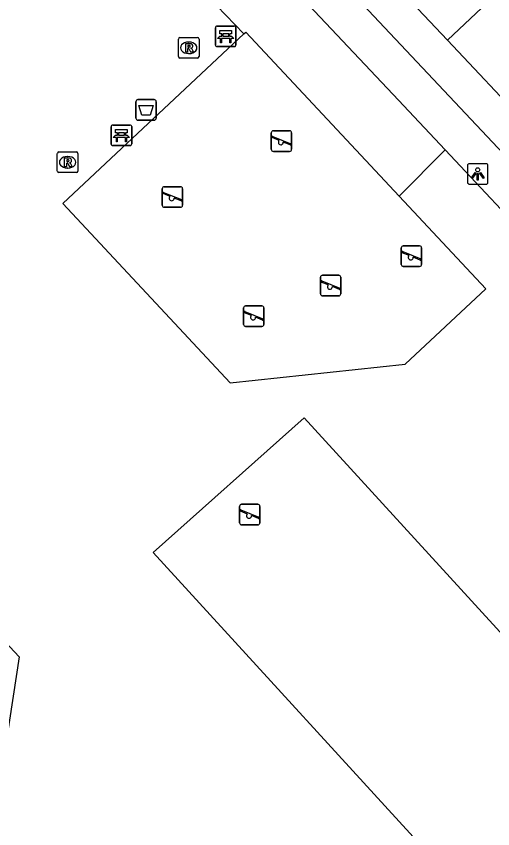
# Model space of a CAD drawing. Extents: x 162542 to 163144, y 380786 to 381511.
# Drawn here: x 162763.86 to 162787.05, y 381245.64 to 381285.14 of the extents above; entities that cross this region are included whole.
import ezdxf

# ---------------------------------------------------------------- set-up
doc = ezdxf.new("R2010")
doc.units = 0
for name, color, linetype in [('IMGEO_Afvalbak', 7, 'Continuous'), ('IMGEO_Bank', 7, 'Continuous'), ('IMGEO_Groenvoorziening', 7, 'Continuous'), ('IMGEO_Lichtpunt', 7, 'Continuous'), ('IMGEO_Pand', 7, 'Continuous'), ('IMGEO_Rioolput', 7, 'Continuous'), ('IMGEO_Speelvoorziening', 7, 'Continuous'), ('IMGEO_Voetpad_open', 7, 'Continuous')]:
    doc.layers.add(name, color=color, linetype=linetype)

msp = doc.modelspace()

# ---------------------------------------------------------------- linework, layer by layer
at = {"layer": 'IMGEO_Afvalbak'}
for p, q in [((162769.679, 381280.183), (162769.679, 381280.983)), ((162769.679, 381280.983), (162769.679, 381280.183)), ((162769.779, 381281.083), (162770.569, 381281.083)), ((162770.569, 381281.083), (162769.779, 381281.083)), ((162770.669, 381280.983), (162770.669, 381280.183)), ((162770.669, 381280.183), (162770.669, 381280.983)), ((162770.569, 381280.083), (162769.779, 381280.083)), ((162769.779, 381280.083), (162770.569, 381280.083))]:
    msp.add_line(p, q, dxfattribs=at)
msp.add_lwpolyline([(162769.822, 381280.797), (162770.526, 381280.797), (162770.377, 381280.327), (162769.971, 381280.327), (162769.822, 381280.797)], dxfattribs=at)
for centre, start, end in [((162769.779, 381280.983), 90, 180), ((162769.779, 381280.983), 90, 180), ((162770.569, 381280.983), 0, 90), ((162770.569, 381280.983), 360, 90), ((162769.779, 381280.183), 180, 270), ((162769.779, 381280.183), 180, 270), ((162770.569, 381280.183), 270, 0), ((162770.569, 381280.183), 270, 0)]:
    msp.add_arc(centre, 0.1, start, end, dxfattribs=at)
at = {"layer": 'IMGEO_Bank'}
for p, q in [((162773.551, 381283.737), (162773.551, 381284.578)), ((162773.551, 381284.578), (162773.551, 381283.737)), ((162773.626, 381284.662), (162774.467, 381284.662)), ((162774.467, 381284.662), (162773.626, 381284.662)), ((162774.551, 381284.587), (162774.551, 381283.746)), ((162774.551, 381283.746), (162774.551, 381284.587)), ((162774.248, 381284.06), (162773.855, 381284.06)), ((162773.86, 381284.168), (162773.86, 381284.274)), ((162773.904, 381284.274), (162773.904, 381284.168)), ((162774.192, 381284.28), (162773.91, 381284.28)), ((162773.91, 381284.162), (162774.192, 381284.162)), ((162774.198, 381284.168), (162774.198, 381284.274)), ((162774.242, 381284.274), (162774.242, 381284.168)), ((162774.476, 381283.662), (162773.635, 381283.662)), ((162773.635, 381283.662), (162774.476, 381283.662)), ((162768.476, 381278.923), (162768.476, 381279.764)), ((162768.476, 381279.764), (162768.476, 381278.923)), ((162768.551, 381279.848), (162769.392, 381279.848)), ((162769.392, 381279.848), (162768.551, 381279.848)), ((162769.476, 381279.773), (162769.476, 381278.932)), ((162769.476, 381278.932), (162769.476, 381279.773)), ((162769.173, 381279.246), (162768.78, 381279.246)), ((162768.785, 381279.354), (162768.785, 381279.46)), ((162768.829, 381279.46), (162768.829, 381279.354)), ((162769.117, 381279.466), (162768.835, 381279.466)), ((162768.835, 381279.348), (162769.117, 381279.348)), ((162769.123, 381279.354), (162769.123, 381279.46)), ((162769.167, 381279.46), (162769.167, 381279.354)), ((162769.401, 381278.848), (162768.56, 381278.848)), ((162768.56, 381278.848), (162769.401, 381278.848))]:
    msp.add_line(p, q, dxfattribs=at)
for points in [[(162773.854, 381284.28), (162773.768, 381284.28), (162773.768, 381284.441), (162774.331, 381284.441), (162774.331, 381284.28), (162774.248, 381284.28)], [(162773.798, 381284.06), (162773.656, 381284.06), (162773.768, 381284.162), (162773.854, 381284.162)], [(162773.848, 381284.053), (162773.848, 381283.846), (162773.805, 381283.846), (162773.805, 381284.053)], [(162774.248, 381284.162), (162774.331, 381284.162), (162774.443, 381284.06), (162774.304, 381284.06)], [(162774.298, 381284.053), (162774.298, 381283.846), (162774.254, 381283.846), (162774.254, 381284.053)], [(162768.779, 381279.466), (162768.693, 381279.466), (162768.693, 381279.627), (162769.256, 381279.627), (162769.256, 381279.466), (162769.173, 381279.466)], [(162768.723, 381279.246), (162768.581, 381279.246), (162768.693, 381279.348), (162768.779, 381279.348)], [(162768.773, 381279.239), (162768.773, 381279.032), (162768.73, 381279.032), (162768.73, 381279.239)], [(162769.173, 381279.348), (162769.256, 381279.348), (162769.368, 381279.246), (162769.229, 381279.246)], [(162769.223, 381279.239), (162769.223, 381279.032), (162769.179, 381279.032), (162769.179, 381279.239)]]:
    msp.add_lwpolyline(points, dxfattribs=at)
for centre, radius, start, end in [((162773.629, 381284.584), 0.0779, 92.4484, 184.2845), ((162773.629, 381284.584), 0.0779, 92.4484, 184.2845), ((162774.473, 381284.584), 0.0779, 2.4484, 94.2845), ((162774.473, 381284.584), 0.0779, 2.4484, 94.2845), ((162773.798, 381284.053), 0.00671, 2.8957, 87.1043), ((162773.855, 381284.053), 0.00671, 92.8957, 177.1043), ((162773.853, 381284.273), 0.00671, 2.8957, 87.1043), ((162773.853, 381284.169), 0.00671, 272.8957, 357.1043), ((162773.91, 381284.273), 0.00671, 92.8957, 177.1043), ((162773.91, 381284.169), 0.00671, 182.8957, 267.1043), ((162774.192, 381284.273), 0.00671, 2.8957, 87.1043), ((162774.192, 381284.169), 0.00671, 272.8957, 357.1043), ((162774.249, 381284.273), 0.00671, 92.8957, 177.1043), ((162774.249, 381284.169), 0.00671, 182.8957, 267.1043), ((162774.247, 381284.053), 0.00671, 2.8957, 87.1043), ((162774.304, 381284.053), 0.00671, 92.8957, 177.1043), ((162773.629, 381283.74), 0.0779, 182.4484, 274.2845), ((162773.629, 381283.74), 0.0779, 182.4484, 274.2845), ((162774.473, 381283.74), 0.0779, 272.4484, 4.2845), ((162774.473, 381283.74), 0.0779, 272.4484, 4.2845), ((162768.554, 381279.77), 0.0779, 92.4484, 184.2845), ((162768.554, 381279.77), 0.0779, 92.4484, 184.2845), ((162769.398, 381279.77), 0.0779, 2.4484, 94.2845), ((162769.398, 381279.77), 0.0779, 2.4484, 94.2845), ((162768.723, 381279.239), 0.00671, 2.8957, 87.1043), ((162768.78, 381279.239), 0.00671, 92.8957, 177.1043), ((162768.778, 381279.459), 0.00671, 2.8957, 87.1043), ((162768.778, 381279.355), 0.00671, 272.8957, 357.1043), ((162768.835, 381279.459), 0.00671, 92.8957, 177.1043), ((162768.835, 381279.355), 0.00671, 182.8957, 267.1043), ((162769.117, 381279.459), 0.00671, 2.8957, 87.1043), ((162769.117, 381279.355), 0.00671, 272.8957, 357.1043), ((162769.174, 381279.459), 0.00671, 92.8957, 177.1043), ((162769.174, 381279.355), 0.00671, 182.8957, 267.1043), ((162769.172, 381279.239), 0.00671, 2.8957, 87.1043), ((162769.229, 381279.239), 0.00671, 92.8957, 177.1043), ((162768.554, 381278.926), 0.0779, 182.4484, 274.2845), ((162768.554, 381278.926), 0.0779, 182.4484, 274.2845), ((162769.398, 381278.926), 0.0779, 272.4484, 4.2845), ((162769.398, 381278.926), 0.0779, 272.4484, 4.2845)]:
    msp.add_arc(centre, radius, start, end, dxfattribs=at)
at = {"layer": 'IMGEO_Groenvoorziening'}
for points in [[(162771.839, 381292.318), (162769.677, 381289.74), (162774.94, 381284.28)], [(162774.94, 381284.28), (162775.031, 381284.365), (162782.491, 381276.394)], [(162774.94, 381284.28), (162766.122, 381276.026), (162774.273, 381267.321), (162782.781, 381268.216), (162786.71, 381271.885), (162782.491, 381276.394)], [(162782.491, 381276.394), (162784.723, 381278.645)], [(162777.865, 381265.616), (162792.59, 381249.52), (162785.26, 381242.96), (162770.519, 381259.074), (162777.865, 381265.616)]]:
    msp.add_lwpolyline(points, dxfattribs=at)
at = {"layer": 'IMGEO_Lichtpunt'}
for p, q in [((162785.817, 381277.872), (162785.817, 381277.065)), ((162785.817, 381277.872), (162785.817, 381277.065)), ((162786.719, 381277.967), (162785.911, 381277.967)), ((162786.719, 381277.967), (162785.911, 381277.967)), ((162786.813, 381277.065), (162786.813, 381277.872)), ((162786.813, 381277.065), (162786.813, 381277.872)), ((162785.911, 381276.971), (162786.719, 381276.971)), ((162785.911, 381276.971), (162786.719, 381276.971))]:
    msp.add_line(p, q, dxfattribs=at)
for points in [[(162786.191, 381277.536), (162786.23, 381277.508), (162786.042, 381277.246), (162786.004, 381277.273), (162786.191, 381277.536)], [(162786.293, 381277.488), (162786.34, 381277.488), (162786.34, 381277.166), (162786.293, 381277.166), (162786.293, 381277.488)], [(162786.403, 381277.508), (162786.441, 381277.535), (162786.628, 381277.273), (162786.589, 381277.245), (162786.403, 381277.508)]]:
    msp.add_lwpolyline(points, dxfattribs=at)
msp.add_circle((162786.316, 381277.67), 0.0994, dxfattribs=at)
for centre, start, end in [((162785.911, 381277.872), 90, 180), ((162785.911, 381277.872), 90, 180), ((162786.719, 381277.872), 0, 90), ((162786.719, 381277.872), 0, 90), ((162785.911, 381277.065), 180, 270), ((162785.911, 381277.065), 180, 270), ((162786.719, 381277.065), 270, 0), ((162786.719, 381277.065), 270, 360)]:
    msp.add_arc(centre, 0.0946, start, end, dxfattribs=at)
at = {"layer": 'IMGEO_Pand'}
for points in [[(162793.982, 381292.576), (162784.843, 381283.967)], [(162784.843, 381283.967), (162781.103, 381287.941)], [(162788.714, 381279.854), (162784.843, 381283.967)]]:
    msp.add_lwpolyline(points, dxfattribs=at)
at = {"layer": 'IMGEO_Rioolput'}
for p, q in [((162771.75, 381283.177), (162771.75, 381284.029)), ((162771.825, 381284.103), (162772.677, 381284.103)), ((162772.751, 381284.029), (162772.751, 381283.177)), ((162772.238, 381283.883), (162772.263, 381283.883)), ((162772.261, 381283.323), (162772.236, 381283.323)), ((162772.677, 381283.103), (162771.825, 381283.103)), ((162765.857, 381277.611), (162765.857, 381278.463)), ((162765.932, 381278.537), (162766.784, 381278.537)), ((162766.858, 381278.463), (162766.858, 381277.611)), ((162766.345, 381278.317), (162766.37, 381278.317)), ((162766.368, 381277.757), (162766.343, 381277.757)), ((162766.784, 381277.537), (162765.932, 381277.537))]:
    msp.add_line(p, q, dxfattribs=at)
for points in [[(162771.75, 381283.177), (162771.75, 381284.029)], [(162771.825, 381284.103), (162772.677, 381284.103)], [(162772.751, 381284.029), (162772.751, 381283.177)], [(162772.339, 381283.801), (162772.087, 381283.803), (162772.087, 381283.403)], [(162772.087, 381283.403), (162772.211, 381283.403), (162772.211, 381283.565), (162772.222, 381283.565)], [(162772.265, 381283.722), (162772.211, 381283.722), (162772.211, 381283.641)], [(162772.211, 381283.641), (162772.263, 381283.641)], [(162772.269, 381283.536), (162772.34, 381283.403), (162772.48, 381283.403), (162772.415, 381283.529)], [(162772.677, 381283.103), (162771.825, 381283.103)], [(162765.857, 381277.611), (162765.857, 381278.463)], [(162765.932, 381278.537), (162766.784, 381278.537)], [(162766.858, 381278.463), (162766.858, 381277.611)], [(162766.446, 381278.235), (162766.194, 381278.237), (162766.194, 381277.837)], [(162766.372, 381278.156), (162766.318, 381278.156), (162766.318, 381278.075)], [(162766.318, 381278.075), (162766.37, 381278.075)], [(162766.194, 381277.837), (162766.318, 381277.837), (162766.318, 381277.999), (162766.329, 381277.999)], [(162766.376, 381277.97), (162766.447, 381277.837), (162766.587, 381277.837), (162766.522, 381277.963)], [(162766.784, 381277.537), (162765.932, 381277.537)]]:
    msp.add_lwpolyline(points, dxfattribs=at)
for centre, radius, start, end in [((162771.827, 381284.027), 0.0765, 91.552, 178.448), ((162771.827, 381284.027), 0.0765, 91.552, 178.448), ((162772.675, 381284.027), 0.0765, 1.552, 88.448), ((162772.675, 381284.027), 0.0765, 1.552, 88.448), ((162772.221, 381283.512), 0.0533, 26.0293, 88.6989), ((162772.247, 381283.83), 0.19, 274.7715, 282.9687), ((162772.271, 381283.626), 0.0964, 77.0061, 93.1865), ((162772.285, 381283.683), 0.0378, 276.6634, 79.6772), ((162772.338, 381283.691), 0.109, 350.3612, 89.416), ((162772.336, 381283.691), 0.112, 277.5842, 350.9817), ((162772.32, 381283.476), 0.108, 29.5134, 73.7905), ((162771.827, 381283.179), 0.0765, 181.552, 268.448), ((162771.827, 381283.179), 0.0765, 181.552, 268.448), ((162772.675, 381283.179), 0.0765, 271.552, 358.448), ((162772.675, 381283.179), 0.0765, 271.552, 358.448), ((162765.934, 381278.461), 0.0765, 91.552, 178.448), ((162765.934, 381278.461), 0.0765, 91.552, 178.448), ((162766.782, 381278.461), 0.0765, 1.552, 88.448), ((162766.782, 381278.461), 0.0765, 1.552, 88.448), ((162766.354, 381278.264), 0.19, 274.7715, 282.9687), ((162766.378, 381278.06), 0.0964, 77.0061, 93.1865), ((162766.392, 381278.117), 0.0378, 276.6634, 79.6772), ((162766.445, 381278.125), 0.109, 350.3612, 89.416), ((162766.443, 381278.125), 0.112, 277.5842, 350.9817), ((162766.328, 381277.946), 0.0533, 26.0293, 88.6989), ((162766.427, 381277.91), 0.108, 29.5134, 73.7905), ((162765.934, 381277.613), 0.0765, 181.552, 268.448), ((162765.934, 381277.613), 0.0765, 181.552, 268.448), ((162766.782, 381277.613), 0.0765, 271.552, 358.448), ((162766.782, 381277.613), 0.0765, 271.552, 358.448)]:
    msp.add_arc(centre, radius, start, end, dxfattribs=at)
for centre, major_axis, ratio, start_param, end_param in [((162772.237, 381283.603), (-0.387, 0.002), 0.722429, 4.712389, 7.853982), ((162772.262, 381283.603), (-0.39, 0.002), 0.717154, 1.570796, 4.712389), ((162766.344, 381278.037), (-0.387, 0.002), 0.722429, 4.712389, 7.853982), ((162766.369, 381278.037), (-0.39, 0.002), 0.717154, 1.570796, 4.712389)]:
    msp.add_ellipse(centre, major_axis=major_axis, ratio=ratio, start_param=start_param, end_param=end_param, dxfattribs=at)
at = {"layer": 'IMGEO_Speelvoorziening'}
for p, q in [((162776.269, 381278.669), (162776.269, 381279.469)), ((162776.269, 381279.469), (162776.269, 381278.669)), ((162776.652, 381279.097), (162776.313, 381279.234)), ((162776.338, 381279.294), (162777.214, 381278.941)), ((162776.369, 381279.569), (162777.159, 381279.569)), ((162777.159, 381279.569), (162776.369, 381279.569)), ((162777.259, 381279.469), (162777.259, 381278.669)), ((162777.259, 381278.669), (162777.259, 381279.469)), ((162777.19, 381278.881), (162776.85, 381279.018)), ((162777.159, 381278.569), (162776.369, 381278.569)), ((162776.369, 381278.569), (162777.159, 381278.569)), ((162771.06, 381276.849), (162771.85, 381276.849)), ((162771.85, 381276.849), (162771.06, 381276.849)), ((162770.96, 381275.949), (162770.96, 381276.749)), ((162770.96, 381276.749), (162770.96, 381275.949)), ((162771.343, 381276.377), (162771.004, 381276.514)), ((162771.029, 381276.574), (162771.905, 381276.221)), ((162771.95, 381276.749), (162771.95, 381275.949)), ((162771.95, 381275.949), (162771.95, 381276.749)), ((162771.881, 381276.161), (162771.541, 381276.298)), ((162771.85, 381275.849), (162771.06, 381275.849)), ((162771.06, 381275.849), (162771.85, 381275.849)), ((162782.593, 381273.073), (162782.593, 381273.873)), ((162782.593, 381273.873), (162782.593, 381273.073)), ((162782.662, 381273.698), (162783.538, 381273.345)), ((162782.693, 381273.973), (162783.483, 381273.973)), ((162783.483, 381273.973), (162782.693, 381273.973)), ((162783.583, 381273.873), (162783.583, 381273.073)), ((162783.583, 381273.073), (162783.583, 381273.873)), ((162782.976, 381273.501), (162782.637, 381273.638)), ((162783.514, 381273.285), (162783.174, 381273.422)), ((162783.483, 381272.973), (162782.693, 381272.973)), ((162782.693, 381272.973), (162783.483, 381272.973)), ((162778.759, 381272.544), (162779.549, 381272.544)), ((162779.549, 381272.544), (162778.759, 381272.544)), ((162778.659, 381271.644), (162778.659, 381272.444)), ((162778.659, 381272.444), (162778.659, 381271.644)), ((162779.042, 381272.072), (162778.703, 381272.209)), ((162778.728, 381272.269), (162779.604, 381271.916)), ((162779.649, 381272.444), (162779.649, 381271.644)), ((162779.649, 381271.644), (162779.649, 381272.444)), ((162779.58, 381271.856), (162779.24, 381271.993)), ((162779.549, 381271.544), (162778.759, 381271.544)), ((162778.759, 381271.544), (162779.549, 381271.544)), ((162774.92, 381270.155), (162774.92, 381270.955)), ((162774.92, 381270.955), (162774.92, 381270.155)), ((162775.02, 381271.055), (162775.81, 381271.055)), ((162775.81, 381271.055), (162775.02, 381271.055)), ((162775.91, 381270.955), (162775.91, 381270.155)), ((162775.91, 381270.155), (162775.91, 381270.955)), ((162775.303, 381270.583), (162774.964, 381270.72)), ((162774.989, 381270.78), (162775.865, 381270.427)), ((162775.841, 381270.367), (162775.501, 381270.504)), ((162775.81, 381270.055), (162775.02, 381270.055)), ((162775.02, 381270.055), (162775.81, 381270.055)), ((162774.725, 381260.51), (162774.725, 381261.31)), ((162774.725, 381261.31), (162774.725, 381260.51)), ((162775.108, 381260.938), (162774.769, 381261.075)), ((162774.794, 381261.135), (162775.67, 381260.782)), ((162774.825, 381261.41), (162775.615, 381261.41)), ((162775.615, 381261.41), (162774.825, 381261.41)), ((162775.715, 381261.31), (162775.715, 381260.51)), ((162775.715, 381260.51), (162775.715, 381261.31)), ((162775.646, 381260.722), (162775.306, 381260.859)), ((162775.615, 381260.41), (162774.825, 381260.41)), ((162774.825, 381260.41), (162775.615, 381260.41))]:
    msp.add_line(p, q, dxfattribs=at)
for centre, radius, start, end in [((162776.369, 381279.469), 0.1, 90, 180), ((162776.369, 381279.469), 0.1, 90, 180), ((162776.326, 381279.264), 0.0327, 68.078, 248.078), ((162777.159, 381279.469), 0.1, 0, 90), ((162777.159, 381279.469), 0.1, 360, 90), ((162776.731, 381279.007), 0.12, 130.9928, 5.1632), ((162777.202, 381278.911), 0.0327, 248.078, 68.078), ((162776.369, 381278.669), 0.1, 180, 270), ((162776.369, 381278.669), 0.1, 180, 270), ((162777.159, 381278.669), 0.1, 270, 0), ((162777.159, 381278.669), 0.1, 270, 0), ((162771.06, 381276.749), 0.1, 90, 180), ((162771.06, 381276.749), 0.1, 90, 180), ((162771.85, 381276.749), 0.1, 0, 90), ((162771.85, 381276.749), 0.1, 360, 90), ((162771.017, 381276.544), 0.0327, 68.078, 248.078), ((162771.422, 381276.287), 0.12, 130.9928, 5.1632), ((162771.893, 381276.191), 0.0327, 248.078, 68.078), ((162771.06, 381275.949), 0.1, 180, 270), ((162771.06, 381275.949), 0.1, 180, 270), ((162771.85, 381275.949), 0.1, 270, 0), ((162771.85, 381275.949), 0.1, 270, 0), ((162782.693, 381273.873), 0.1, 90, 180), ((162782.693, 381273.873), 0.1, 90, 180), ((162782.65, 381273.668), 0.0327, 68.078, 248.078), ((162783.483, 381273.873), 0.1, 0, 90), ((162783.483, 381273.873), 0.1, 360, 90), ((162783.055, 381273.411), 0.12, 130.9928, 5.1632), ((162783.526, 381273.315), 0.0327, 248.078, 68.078), ((162782.693, 381273.073), 0.1, 180, 270), ((162782.693, 381273.073), 0.1, 180, 270), ((162783.483, 381273.073), 0.1, 270, 0), ((162783.483, 381273.073), 0.1, 270, 0), ((162778.759, 381272.444), 0.1, 90, 180), ((162778.759, 381272.444), 0.1, 90, 180), ((162779.549, 381272.444), 0.1, 0, 90), ((162779.549, 381272.444), 0.1, 360, 90), ((162778.716, 381272.239), 0.0327, 68.078, 248.078), ((162779.121, 381271.982), 0.12, 130.9928, 5.1632), ((162779.592, 381271.886), 0.0327, 248.078, 68.078), ((162778.759, 381271.644), 0.1, 180, 270), ((162778.759, 381271.644), 0.1, 180, 270), ((162779.549, 381271.644), 0.1, 270, 0), ((162779.549, 381271.644), 0.1, 270, 0), ((162775.02, 381270.955), 0.1, 90, 180), ((162775.02, 381270.955), 0.1, 90, 180), ((162775.81, 381270.955), 0.1, 0, 90), ((162775.81, 381270.955), 0.1, 360, 90), ((162774.977, 381270.75), 0.0327, 68.078, 248.078), ((162775.382, 381270.493), 0.12, 130.9928, 5.1632), ((162775.02, 381270.155), 0.1, 180, 270), ((162775.02, 381270.155), 0.1, 180, 270), ((162775.81, 381270.155), 0.1, 270, 0), ((162775.81, 381270.155), 0.1, 270, 0), ((162775.853, 381270.397), 0.0327, 248.078, 68.078), ((162774.825, 381261.31), 0.1, 90, 180), ((162774.825, 381261.31), 0.1, 90, 180), ((162774.782, 381261.105), 0.0327, 68.078, 248.078), ((162775.615, 381261.31), 0.1, 0, 90), ((162775.615, 381261.31), 0.1, 360, 90), ((162775.187, 381260.848), 0.12, 130.9928, 5.1632), ((162775.658, 381260.752), 0.0327, 248.078, 68.078), ((162774.825, 381260.51), 0.1, 180, 270), ((162774.825, 381260.51), 0.1, 180, 270), ((162775.615, 381260.51), 0.1, 270, 0), ((162775.615, 381260.51), 0.1, 270, 0)]:
    msp.add_arc(centre, radius, start, end, dxfattribs=at)
at = {"layer": 'IMGEO_Voetpad_open'}
for points in [[(162757.59, 381310.24), (162817.504, 381246.682), (162818.793, 381247.896)], [(162784.723, 381278.645), (162782.461, 381281.05), (162771.839, 381292.318)], [(162748.553, 381288.954), (162752.632, 381266.164), (162764.006, 381253.998), (162761.836, 381239.979), (162767.053, 381227.017)], [(162789.418, 381273.655), (162784.723, 381278.645)]]:
    msp.add_lwpolyline(points, dxfattribs=at)

doc.saveas('drawing.dxf')
